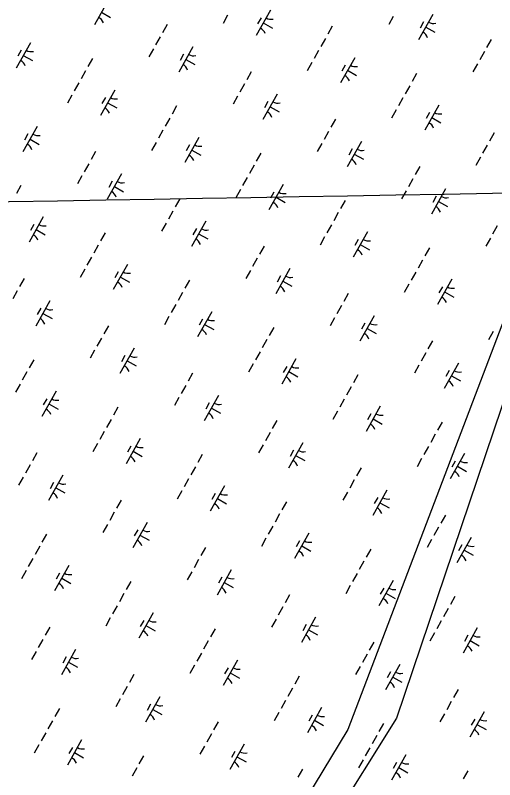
# Model space of a CAD drawing. Extents: x 3913936 to 3933962, y 195330 to 217741.
# Drawn here: x 3923400 to 3924225, y 204666 to 205982 of the extents above; entities that cross this region are included whole.
import ezdxf

# ---------------------------------------------------------------- set-up
doc = ezdxf.new("R2010")
doc.units = 0
for name, color, linetype in [('V-GRID-MAJR', 7, 'Continuous'), ('V-UTIL-LINE', 7, 'Continuous'), ('V-WETL-SWMP', 7, 'Continuous')]:
    doc.layers.add(name, color=color, linetype=linetype)

msp = doc.modelspace()

# ---------------------------------------------------------------- linework, layer by layer
at = {"layer": 'V-GRID-MAJR'}
msp.add_spline([(3919352, 205590.8), (3919894.4, 205600.3), (3925219.4, 205693.6), (3930096.8, 205779.8)], degree=3, dxfattribs=at)
at = {"layer": 'V-UTIL-LINE'}
for points in [[(3928328.3, 212380.9), (3926784.1, 210502.9), (3926424.7, 209908.7), (3925640.5, 208467.6), (3924952.2, 207329.2), (3923971.7, 204752.2), (3923252.9, 203563.7), (3921560.2, 201558.8), (3920397.9, 200112.9)], [(3928315.8, 212388.1), (3926944.7, 210748.9), (3926592.7, 210251.5), (3926408.9, 209915), (3925628.6, 208474.4), (3925140, 207727.4), (3924556, 206253.6), (3924055.8, 204771.5), (3923484.9, 203858.5), (3922256, 202262.6), (3921816.4, 201905.6), (3920704.8, 200345.1), (3920462.4, 200062.7)]]:
    msp.add_lwpolyline(points, dxfattribs=at)
at = {"layer": 'V-WETL-SWMP'}
for p, q in [((3923560.3, 206009.5), (3923535.8, 205965.9)), ((3923548, 205987.7), (3923563.7, 205978.9)), ((3923765, 205982.4), (3923757.1, 205968.4)), ((3923838.7, 205991), (3923814.2, 205947.4)), ((3924050.2, 205980.4), (3924042.3, 205966.4)), ((3924118.3, 205983.7), (3924093.8, 205940.2)), ((3923822.6, 205978.2), (3923816.7, 205967.7)), ((3923826.4, 205969.2), (3923842.1, 205960.3)), ((3924102.2, 205971), (3924096.3, 205960.5)), ((3923660.7, 205966.5), (3923652.9, 205952.5)), ((3923945.2, 205963.6), (3923937.4, 205949.7)), ((3924106, 205961.9), (3924121.7, 205953.1)), ((3923649, 205945.6), (3923641.1, 205931.6)), ((3923933.5, 205942.7), (3923925.6, 205928.8)), ((3923425.7, 205935.2), (3923401.2, 205891.6)), ((3923705.3, 205928), (3923680.8, 205884.4)), ((3924218.7, 205940.7), (3924210.8, 205926.8)), ((3923409.7, 205922.4), (3923403.8, 205912)), ((3923637.2, 205924.6), (3923629.4, 205910.7)), ((3923689.3, 205915.2), (3923683.4, 205904.8)), ((3923921.7, 205921.8), (3923913.9, 205907.9)), ((3924206.9, 205919.8), (3924199.1, 205905.8)), ((3923413.4, 205913.4), (3923429.1, 205904.6)), ((3923532.3, 205907.9), (3923524.4, 205894)), ((3923693, 205906.2), (3923708.7, 205897.4)), ((3923983.7, 205909.4), (3923959.2, 205865.9)), ((3923910, 205900.9), (3923902.1, 205886.9)), ((3923967.6, 205896.7), (3923961.7, 205886.2)), ((3924195.2, 205898.9), (3924187.3, 205884.9)), ((3923520.5, 205887), (3923512.7, 205873)), ((3923805.7, 205885), (3923797.9, 205871)), ((3923971.4, 205887.7), (3923987.1, 205878.8)), ((3924090.2, 205882.1), (3924082.4, 205868.2)), ((3923508.8, 205866.1), (3923500.9, 205852.1)), ((3923793.9, 205864.1), (3923786.1, 205850.1)), ((3923570.7, 205853.7), (3923546.2, 205810.1)), ((3924078.5, 205861.2), (3924070.6, 205847.3)), ((3923497, 205845.1), (3923489.2, 205831.2)), ((3923554.6, 205840.9), (3923548.8, 205830.5)), ((3923782.2, 205843.1), (3923774.3, 205829.2)), ((3923850.3, 205846.5), (3923825.8, 205802.9)), ((3924066.7, 205840.3), (3924058.9, 205826.3)), ((3923558.4, 205831.9), (3923574.1, 205823.1)), ((3923677.3, 205826.4), (3923669.4, 205812.4)), ((3923834.3, 205833.7), (3923828.4, 205823.2)), ((3923838, 205824.7), (3923853.7, 205815.9)), ((3924128.7, 205827.9), (3924104.2, 205784.4)), ((3924055, 205819.4), (3924047.1, 205805.4)), ((3924112.6, 205815.2), (3924106.7, 205804.7)), ((3923665.5, 205805.5), (3923657.7, 205791.5)), ((3923950.7, 205803.5), (3923942.9, 205789.5)), ((3924116.4, 205806.1), (3924132.1, 205797.3)), ((3923437.3, 205790.7), (3923412.8, 205747.2)), ((3923653.8, 205784.6), (3923645.9, 205770.6)), ((3923421.3, 205778), (3923415.4, 205767.5)), ((3923715.7, 205772.2), (3923691.2, 205728.6)), ((3923938.9, 205782.5), (3923931.1, 205768.6)), ((3924223.5, 205779.7), (3924215.6, 205765.8)), ((3923425.1, 205769), (3923440.8, 205760.1)), ((3923642, 205763.6), (3923634.2, 205749.7)), ((3923699.6, 205759.4), (3923693.8, 205749)), ((3923927.2, 205761.6), (3923919.3, 205747.7)), ((3923995.3, 205765), (3923970.8, 205721.4)), ((3924211.7, 205758.8), (3924203.9, 205744.8)), ((3923537.7, 205747.7), (3923529.9, 205733.8)), ((3923703.4, 205750.4), (3923719.1, 205741.6)), ((3923822.3, 205744.9), (3923814.4, 205730.9)), ((3923979.2, 205752.2), (3923973.4, 205741.7)), ((3923983, 205743.2), (3923998.7, 205734.4)), ((3924200, 205737.9), (3924192.1, 205723.9)), ((3923526, 205726.8), (3923518.1, 205712.9)), ((3923810.5, 205724), (3923802.7, 205710)), ((3924095.7, 205722), (3924087.9, 205708)), ((3923514.2, 205705.9), (3923506.4, 205691.9)), ((3923582.3, 205709.2), (3923557.8, 205665.7)), ((3923566.3, 205696.5), (3923560.4, 205686)), ((3923798.8, 205703), (3923790.9, 205689.1)), ((3923860.7, 205690.7), (3923836.2, 205647.1)), ((3924083.9, 205701), (3924076.1, 205687.1)), ((3923409.3, 205689.1), (3923401.5, 205675.2)), ((3923570.1, 205687.4), (3923585.8, 205678.6)), ((3923787, 205682.1), (3923779.2, 205668.2)), ((3923844.6, 205677.9), (3923838.8, 205667.4)), ((3924072.2, 205680.1), (3924064.3, 205666.2)), ((3924140.3, 205683.5), (3924115.8, 205639.9)), ((3923682.7, 205666.2), (3923674.9, 205652.3)), ((3923848.4, 205668.9), (3923864.1, 205660.1)), ((3924124.2, 205670.7), (3924118.4, 205660.2)), ((3923967.3, 205663.4), (3923959.4, 205649.4)), ((3924128, 205661.7), (3924143.7, 205652.9)), ((3923671, 205645.3), (3923663.1, 205631.3)), ((3923955.5, 205642.5), (3923947.7, 205628.5)), ((3923447.7, 205635), (3923423.2, 205591.4)), ((3923727.3, 205627.7), (3923702.8, 205584.1)), ((3923431.7, 205622.2), (3923425.8, 205611.7)), ((3923435.5, 205613.2), (3923451.2, 205604.3)), ((3923659.2, 205624.4), (3923651.4, 205610.4)), ((3923711.3, 205614.9), (3923705.4, 205604.5)), ((3923943.8, 205621.5), (3923935.9, 205607.6)), ((3924228.9, 205619.5), (3924221.1, 205605.6)), ((3923554.3, 205607.6), (3923546.5, 205593.7)), ((3923715.1, 205605.9), (3923730.8, 205597.1)), ((3923932, 205600.6), (3923924.2, 205586.7)), ((3924005.7, 205609.2), (3923981.2, 205565.6)), ((3924217.2, 205598.6), (3924209.3, 205584.7)), ((3923542.5, 205586.7), (3923534.7, 205572.8)), ((3923989.6, 205596.4), (3923983.8, 205585.9)), ((3923993.4, 205587.4), (3924009.1, 205578.6)), ((3923827.7, 205584.7), (3923819.9, 205570.8)), ((3924112.3, 205581.9), (3924104.4, 205567.9)), ((3923530.8, 205565.8), (3923522.9, 205551.8)), ((3923816, 205563.8), (3923808.1, 205549.8)), ((3924100.5, 205560.9), (3924092.7, 205547)), ((3923592.7, 205553.4), (3923568.2, 205509.9)), ((3923872.3, 205546.2), (3923847.8, 205502.6)), ((3923519, 205544.9), (3923511.2, 205530.9)), ((3923576.7, 205540.7), (3923570.8, 205530.2)), ((3923804.2, 205542.9), (3923796.4, 205528.9)), ((3923856.3, 205533.4), (3923850.4, 205523)), ((3924088.8, 205540), (3924080.9, 205526.1)), ((3923414.8, 205529), (3923406.9, 205515)), ((3923580.5, 205531.6), (3923596.2, 205522.8)), ((3923699.3, 205526.1), (3923691.5, 205512.2)), ((3923860.1, 205524.4), (3923875.8, 205515.6)), ((3924150.7, 205527.7), (3924126.2, 205484.1)), ((3923403, 205508), (3923395.2, 205494.1)), ((3924077, 205519.1), (3924069.1, 205505.2)), ((3924134.6, 205514.9), (3924128.8, 205504.4)), ((3923687.5, 205505.2), (3923679.7, 205491.3)), ((3923972.7, 205503.2), (3923964.9, 205489.3)), ((3924138.4, 205505.9), (3924154.1, 205497.1)), ((3923459.3, 205490.5), (3923434.8, 205446.9)), ((3923675.8, 205484.3), (3923667.9, 205470.3)), ((3923961, 205482.3), (3923953.1, 205468.3)), ((3923443.3, 205477.7), (3923437.4, 205467.2)), ((3923447.1, 205468.7), (3923462.8, 205459.9)), ((3923737.7, 205471.9), (3923713.2, 205428.3)), ((3923664, 205463.4), (3923656.2, 205449.4)), ((3923721.7, 205459.2), (3923715.8, 205448.7)), ((3923949.2, 205461.4), (3923941.4, 205447.4)), ((3924017.3, 205464.7), (3923992.8, 205421.1)), ((3923559.8, 205447.5), (3923551.9, 205433.5)), ((3923725.5, 205450.1), (3923741.1, 205441.3)), ((3923844.3, 205444.6), (3923836.5, 205430.7)), ((3924001.3, 205451.9), (3923995.4, 205441.5)), ((3924005.1, 205442.9), (3924020.7, 205434.1)), ((3924222, 205437.6), (3924214.1, 205423.6)), ((3923548, 205426.5), (3923540.2, 205412.6)), ((3923832.5, 205423.7), (3923824.7, 205409.7)), ((3924117.7, 205421.7), (3924109.9, 205407.7)), ((3923536.2, 205405.6), (3923528.4, 205391.7)), ((3923604.3, 205409), (3923579.8, 205365.4)), ((3923820.8, 205402.8), (3923812.9, 205388.8)), ((3923431.3, 205388.9), (3923423.5, 205374.9)), ((3923588.3, 205396.2), (3923582.4, 205385.7)), ((3923882.7, 205390.4), (3923858.2, 205346.8)), ((3924106, 205400.8), (3924098.1, 205386.8)), ((3923592.1, 205387.2), (3923607.8, 205378.4)), ((3923809, 205381.9), (3923801.2, 205367.9)), ((3923866.7, 205377.6), (3923860.8, 205367.2)), ((3924094.2, 205379.8), (3924086.4, 205365.9)), ((3924162.3, 205383.2), (3924137.8, 205339.6)), ((3923419.6, 205368), (3923411.7, 205354)), ((3923704.8, 205365.9), (3923696.9, 205352)), ((3923870.5, 205368.6), (3923886.1, 205359.8)), ((3923989.3, 205363.1), (3923981.5, 205349.2)), ((3924146.3, 205370.4), (3924140.4, 205360)), ((3924150.1, 205361.4), (3924165.7, 205352.6)), ((3923407.8, 205347), (3923400, 205333.1)), ((3923693, 205345), (3923685.2, 205331.1)), ((3923977.5, 205342.2), (3923969.7, 205328.2)), ((3923469.7, 205334.7), (3923445.2, 205291.1)), ((3923681.2, 205324.1), (3923673.4, 205310.2)), ((3923749.3, 205327.5), (3923724.8, 205283.9)), ((3923453.7, 205321.9), (3923447.8, 205311.4)), ((3923457.5, 205312.9), (3923473.2, 205304.1)), ((3923733.3, 205314.7), (3923727.4, 205304.2)), ((3923965.8, 205321.3), (3923957.9, 205307.3)), ((3924027.7, 205308.9), (3924003.2, 205265.3)), ((3923576.3, 205307.4), (3923568.5, 205293.4)), ((3923737.1, 205305.7), (3923752.8, 205296.8)), ((3923954, 205300.3), (3923946.2, 205286.4)), ((3924011.7, 205296.1), (3924005.8, 205285.7)), ((3923564.6, 205286.4), (3923556.7, 205272.5)), ((3923849.8, 205284.4), (3923841.9, 205270.5)), ((3924015.5, 205287.1), (3924031.1, 205278.3)), ((3924134.3, 205281.6), (3924126.5, 205267.7)), ((3923552.8, 205265.5), (3923545, 205251.6)), ((3923838, 205263.5), (3923830.2, 205249.6)), ((3924122.5, 205260.7), (3924114.7, 205246.7)), ((3923541, 205244.6), (3923533.2, 205230.7)), ((3923614.7, 205253.2), (3923590.2, 205209.6)), ((3923894.3, 205246), (3923869.8, 205202.4)), ((3923598.7, 205240.4), (3923592.8, 205229.9)), ((3923602.5, 205231.4), (3923618.2, 205222.6)), ((3923826.2, 205242.6), (3923818.4, 205228.6)), ((3923878.3, 205233.2), (3923872.4, 205222.7)), ((3924110.8, 205239.8), (3924102.9, 205225.8)), ((3923436.8, 205228.7), (3923429, 205214.8)), ((3923721.3, 205225.9), (3923713.5, 205211.9)), ((3923882.1, 205224.2), (3923897.8, 205215.3)), ((3924099, 205218.8), (3924091.2, 205204.9)), ((3924172.7, 205227.4), (3924148.2, 205183.8)), ((3923425, 205207.8), (3923417.2, 205193.8)), ((3923709.6, 205204.9), (3923701.7, 205191)), ((3924156.7, 205214.6), (3924150.8, 205204.2)), ((3924160.5, 205205.6), (3924176.1, 205196.8)), ((3923994.8, 205202.9), (3923986.9, 205189)), ((3923413.3, 205186.9), (3923405.4, 205172.9)), ((3923481.4, 205190.2), (3923456.9, 205146.6)), ((3923465.3, 205177.4), (3923459.5, 205167)), ((3923697.8, 205184), (3923690, 205170.1)), ((3923983, 205182), (3923975.2, 205168.1)), ((3923469.1, 205168.4), (3923484.8, 205159.6)), ((3923759.7, 205171.7), (3923735.2, 205128.1)), ((3924039.3, 205164.4), (3924014.8, 205120.9)), ((3923686, 205163.1), (3923678.2, 205149.1)), ((3923743.7, 205158.9), (3923737.8, 205148.4)), ((3923971.2, 205161.1), (3923963.4, 205147.1)), ((3924023.3, 205151.7), (3924017.4, 205141.2)), ((3923581.8, 205147.2), (3923573.9, 205133.2)), ((3923747.5, 205149.9), (3923763.2, 205141.1)), ((3923866.3, 205144.3), (3923858.5, 205130.4)), ((3924027.1, 205142.7), (3924042.8, 205133.8)), ((3923570, 205126.3), (3923562.2, 205112.3)), ((3923854.6, 205123.4), (3923846.7, 205109.5)), ((3924139.8, 205121.4), (3924131.9, 205107.5)), ((3923558.3, 205105.3), (3923550.4, 205091.4)), ((3923626.4, 205108.7), (3923601.9, 205065.1)), ((3923842.8, 205102.5), (3923835, 205088.6)), ((3924128, 205100.5), (3924120.2, 205086.6)), ((3923453.4, 205088.6), (3923445.5, 205074.7)), ((3923610.3, 205095.9), (3923604.4, 205085.5)), ((3923614.1, 205086.9), (3923629.8, 205078.1)), ((3923904.7, 205090.2), (3923880.2, 205046.6)), ((3923831, 205081.6), (3923823.2, 205067.6)), ((3923888.7, 205077.4), (3923882.8, 205066.9)), ((3924116.2, 205079.6), (3924108.4, 205065.6)), ((3924184.3, 205082.9), (3924159.8, 205039.4)), ((3923441.6, 205067.7), (3923433.8, 205053.7)), ((3923726.8, 205065.7), (3923718.9, 205051.7)), ((3923892.5, 205068.4), (3923908.2, 205059.5)), ((3924011.3, 205062.8), (3924003.5, 205048.9)), ((3924168.3, 205070.2), (3924162.4, 205059.7)), ((3924172.1, 205061.1), (3924187.8, 205052.3)), ((3923429.8, 205046.8), (3923422, 205032.8)), ((3923491.8, 205034.4), (3923467.3, 204990.8)), ((3923715, 205044.8), (3923707.2, 205030.8)), ((3923999.6, 205041.9), (3923991.7, 205028)), ((3923418.1, 205025.8), (3923410.2, 205011.9)), ((3923475.7, 205021.6), (3923469.8, 205011.2)), ((3923703.3, 205023.8), (3923695.4, 205009.9)), ((3923771.4, 205027.2), (3923746.9, 204983.6)), ((3923987.8, 205021), (3923980, 205007.1)), ((3923479.5, 205012.6), (3923495.2, 205003.8)), ((3923598.4, 205007.1), (3923590.5, 204993.2)), ((3923755.3, 205014.4), (3923749.4, 205004)), ((3924049.7, 205008.6), (3924025.2, 204965.1)), ((3923759.1, 205005.4), (3923774.8, 204996.6)), ((3923976, 205000.1), (3923968.2, 204986.1)), ((3924033.7, 204995.9), (3924027.8, 204985.4)), ((3923586.6, 204986.2), (3923578.8, 204972.2)), ((3923871.8, 204984.2), (3923863.9, 204970.2)), ((3924037.5, 204986.9), (3924053.2, 204978)), ((3924156.3, 204981.3), (3924148.5, 204967.4)), ((3923574.8, 204965.3), (3923567, 204951.3)), ((3923860, 204963.2), (3923852.2, 204949.3)), ((3924144.6, 204960.4), (3924136.7, 204946.5)), ((3923563.1, 204944.3), (3923555.2, 204930.4)), ((3923636.8, 204952.9), (3923612.3, 204909.3)), ((3923620.7, 204940.1), (3923614.8, 204929.7)), ((3923848.3, 204942.3), (3923840.4, 204928.4)), ((3923916.4, 204945.7), (3923891.9, 204902.1)), ((3923458.8, 204928.4), (3923451, 204914.5)), ((3923624.5, 204931.1), (3923640.2, 204922.3)), ((3923900.3, 204932.9), (3923894.4, 204922.4)), ((3924132.8, 204939.5), (3924125, 204925.5)), ((3924194.7, 204927.1), (3924170.2, 204883.6)), ((3923743.4, 204925.6), (3923735.5, 204911.6)), ((3923904.1, 204923.9), (3923919.8, 204915.1)), ((3924121, 204918.6), (3924113.2, 204904.6)), ((3924178.7, 204914.4), (3924172.8, 204903.9)), ((3923447.1, 204907.5), (3923439.2, 204893.6)), ((3923731.6, 204904.7), (3923723.8, 204890.7)), ((3924016.8, 204902.7), (3924008.9, 204888.7)), ((3924182.5, 204905.3), (3924198.2, 204896.5)), ((3923503.4, 204889.9), (3923478.9, 204846.4)), ((3923435.3, 204886.6), (3923427.5, 204872.6)), ((3923487.4, 204877.2), (3923481.5, 204866.7)), ((3923719.8, 204883.7), (3923712, 204869.8)), ((3924005, 204881.7), (3923997.2, 204867.8)), ((3923491.1, 204868.2), (3923506.8, 204859.3)), ((3923708.1, 204862.8), (3923700.2, 204848.9)), ((3923781.8, 204871.4), (3923757.3, 204827.8)), ((3924061.4, 204864.2), (3924036.9, 204820.6)), ((3923765.7, 204858.6), (3923759.8, 204848.2)), ((3923769.5, 204849.6), (3923785.2, 204840.8)), ((3923993.3, 204860.8), (3923985.4, 204846.9)), ((3924045.3, 204851.4), (3924039.4, 204840.9)), ((3923603.8, 204846.9), (3923596, 204833)), ((3923888.3, 204844.1), (3923880.5, 204830.1)), ((3924049.1, 204842.4), (3924064.8, 204833.6)), ((3923592.1, 204826), (3923584.2, 204812.1)), ((3923876.6, 204823.2), (3923868.7, 204809.2)), ((3923648.4, 204808.4), (3923623.9, 204764.9)), ((3924161.8, 204821.2), (3924153.9, 204807.2)), ((3923580.3, 204805.1), (3923572.5, 204791.1)), ((3923632.4, 204795.7), (3923626.5, 204785.2)), ((3923864.8, 204802.2), (3923857, 204788.3)), ((3924150, 204800.2), (3924142.2, 204786.3)), ((3923475.4, 204788.3), (3923467.5, 204774.4)), ((3923636.1, 204786.6), (3923651.8, 204777.8)), ((3923926.8, 204789.9), (3923902.3, 204746.3)), ((3924206.4, 204782.7), (3924181.9, 204739.1)), ((3923853.1, 204781.3), (3923845.2, 204767.4)), ((3923910.7, 204777.1), (3923904.8, 204766.6)), ((3924138.3, 204779.3), (3924130.4, 204765.4)), ((3924190.3, 204769.9), (3924184.4, 204759.4)), ((3923463.6, 204767.4), (3923455.8, 204753.5)), ((3923748.8, 204765.4), (3923741, 204751.5)), ((3923914.5, 204768.1), (3923930.2, 204759.3)), ((3924033.3, 204762.6), (3924025.5, 204748.6)), ((3924194.1, 204760.9), (3924209.8, 204752.1)), ((3923451.9, 204746.5), (3923444, 204732.6)), ((3923737.1, 204744.5), (3923729.2, 204730.5)), ((3923513.8, 204734.1), (3923489.3, 204690.6)), ((3924021.6, 204741.7), (3924013.7, 204727.7)), ((3923440.1, 204725.6), (3923432.3, 204711.6)), ((3923497.8, 204721.4), (3923491.9, 204710.9)), ((3923725.3, 204723.6), (3923717.4, 204709.6)), ((3923793.4, 204726.9), (3923768.9, 204683.3)), ((3924009.8, 204720.7), (3924002, 204706.8)), ((3923501.5, 204712.4), (3923517.2, 204703.5)), ((3923620.4, 204706.8), (3923612.5, 204692.9)), ((3923777.4, 204714.1), (3923771.5, 204703.7)), ((3923781.1, 204705.1), (3923796.8, 204696.3)), ((3924071.8, 204708.4), (3924047.3, 204664.8)), ((3923998.1, 204699.8), (3923990.2, 204685.9)), ((3924055.7, 204695.6), (3924049.8, 204685.1)), ((3923608.6, 204685.9), (3923600.8, 204672)), ((3923893.8, 204683.9), (3923886, 204670)), ((3924059.5, 204686.6), (3924075.2, 204677.8)), ((3924178.3, 204681.1), (3924170.5, 204667.1))]:
    msp.add_line(p, q, dxfattribs=at)
for centre, start, end in [((3923534.7, 205963.5), 19.8861, 61.4297), ((3923840.1, 205993.1), 239.8861, 281.4297), ((3924119.7, 205985.9), 239.8861, 281.4297), ((3923813.1, 205945), 19.8861, 61.4297), ((3924092.7, 205937.8), 19.8861, 61.4297), ((3923427.2, 205937.4), 239.8861, 281.4297), ((3923706.8, 205930.2), 239.8861, 281.4297), ((3923400.1, 205889.2), 19.8861, 61.4297), ((3923679.7, 205882), 19.8861, 61.4297), ((3923985.1, 205911.6), 239.8861, 281.4297), ((3923958.1, 205863.5), 19.8861, 61.4297), ((3923572.2, 205855.9), 239.8861, 281.4297), ((3923545.1, 205807.7), 19.8861, 61.4297), ((3923851.8, 205848.7), 239.8861, 281.4297), ((3923824.7, 205800.5), 19.8861, 61.4297), ((3924130.1, 205830.1), 239.8861, 281.4297), ((3924103.1, 205782), 19.8861, 61.4297), ((3923438.8, 205792.9), 239.8861, 281.4297), ((3923411.7, 205744.8), 19.8861, 61.4297), ((3923717.2, 205774.4), 239.8861, 281.4297), ((3923996.8, 205767.1), 239.8861, 281.4297), ((3923690.1, 205726.2), 19.8861, 61.4297), ((3923969.7, 205719), 19.8861, 61.4297), ((3923583.8, 205711.4), 239.8861, 281.4297), ((3923556.7, 205663.3), 19.8861, 61.4297), ((3923862.2, 205692.9), 239.8861, 281.4297), ((3924141.8, 205685.6), 239.8861, 281.4297), ((3923835.1, 205644.7), 19.8861, 61.4297), ((3924114.7, 205637.5), 19.8861, 61.4297), ((3923449.2, 205637.1), 239.8861, 281.4297), ((3923728.8, 205629.9), 239.8861, 281.4297), ((3923422.1, 205589), 19.8861, 61.4297), ((3923701.7, 205581.7), 19.8861, 61.4297), ((3924007.2, 205611.4), 239.8861, 281.4297), ((3923980.1, 205563.2), 19.8861, 61.4297), ((3923594.2, 205555.6), 239.8861, 281.4297), ((3923873.8, 205548.4), 239.8861, 281.4297), ((3923567.1, 205507.5), 19.8861, 61.4297), ((3923846.7, 205500.2), 19.8861, 61.4297), ((3924152.2, 205529.8), 239.8861, 281.4297), ((3924125.1, 205481.7), 19.8861, 61.4297), ((3923460.8, 205492.7), 239.8861, 281.4297), ((3923433.8, 205444.5), 19.8861, 61.4297), ((3923739.2, 205474.1), 239.8861, 281.4297), ((3923712.1, 205425.9), 19.8861, 61.4297), ((3924018.8, 205466.9), 239.8861, 281.4297), ((3923991.7, 205418.7), 19.8861, 61.4297), ((3923605.8, 205411.1), 239.8861, 281.4297), ((3923578.8, 205363), 19.8861, 61.4297), ((3923884.2, 205392.6), 239.8861, 281.4297), ((3924163.8, 205385.4), 239.8861, 281.4297), ((3923857.1, 205344.4), 19.8861, 61.4297), ((3924136.7, 205337.2), 19.8861, 61.4297), ((3923471.2, 205336.9), 239.8861, 281.4297), ((3923750.8, 205329.6), 239.8861, 281.4297), ((3923444.2, 205288.7), 19.8861, 61.4297), ((3923723.8, 205281.5), 19.8861, 61.4297), ((3924029.2, 205311.1), 239.8861, 281.4297), ((3924002.1, 205262.9), 19.8861, 61.4297), ((3923616.2, 205255.3), 239.8861, 281.4297), ((3923895.8, 205248.1), 239.8861, 281.4297), ((3923589.2, 205207.2), 19.8861, 61.4297), ((3923868.8, 205200), 19.8861, 61.4297), ((3924174.2, 205229.6), 239.8861, 281.4297), ((3924147.1, 205181.4), 19.8861, 61.4297), ((3923482.9, 205192.4), 239.8861, 281.4297), ((3923455.8, 205144.2), 19.8861, 61.4297), ((3923761.2, 205173.8), 239.8861, 281.4297), ((3924040.8, 205166.6), 239.8861, 281.4297), ((3923734.2, 205125.7), 19.8861, 61.4297), ((3924013.8, 205118.5), 19.8861, 61.4297), ((3923627.9, 205110.9), 239.8861, 281.4297), ((3923600.8, 205062.7), 19.8861, 61.4297), ((3923906.2, 205092.3), 239.8861, 281.4297), ((3923879.2, 205044.2), 19.8861, 61.4297), ((3924185.8, 205085.1), 239.8861, 281.4297), ((3924158.8, 205036.9), 19.8861, 61.4297), ((3923493.3, 205036.6), 239.8861, 281.4297), ((3923772.9, 205029.4), 239.8861, 281.4297), ((3923466.2, 204988.4), 19.8861, 61.4297), ((3923745.8, 204981.2), 19.8861, 61.4297), ((3924051.2, 205010.8), 239.8861, 281.4297), ((3924024.2, 204962.7), 19.8861, 61.4297), ((3923638.3, 204955.1), 239.8861, 281.4297), ((3923917.9, 204947.9), 239.8861, 281.4297), ((3923611.2, 204906.9), 19.8861, 61.4297), ((3923890.8, 204899.7), 19.8861, 61.4297), ((3924196.2, 204929.3), 239.8861, 281.4297), ((3924169.1, 204881.1), 19.8861, 61.4297), ((3923504.9, 204892.1), 239.8861, 281.4297), ((3923477.8, 204844), 19.8861, 61.4297), ((3923783.2, 204873.6), 239.8861, 281.4297), ((3924062.9, 204866.3), 239.8861, 281.4297), ((3923756.2, 204825.4), 19.8861, 61.4297), ((3924035.8, 204818.2), 19.8861, 61.4297), ((3923649.9, 204810.6), 239.8861, 281.4297), ((3923622.8, 204762.4), 19.8861, 61.4297), ((3923928.2, 204792.1), 239.8861, 281.4297), ((3924207.8, 204784.8), 239.8861, 281.4297), ((3923901.2, 204743.9), 19.8861, 61.4297), ((3924180.8, 204736.7), 19.8861, 61.4297), ((3923515.3, 204736.3), 239.8861, 281.4297), ((3923488.2, 204688.2), 19.8861, 61.4297), ((3923794.9, 204729.1), 239.8861, 281.4297), ((3923767.8, 204680.9), 19.8861, 61.4297), ((3924073.2, 204710.5), 239.8861, 281.4297), ((3924046.2, 204662.4), 19.8861, 61.4297)]:
    msp.add_arc(centre, 17.6, start, end, dxfattribs=at)

doc.saveas('drawing.dxf')
